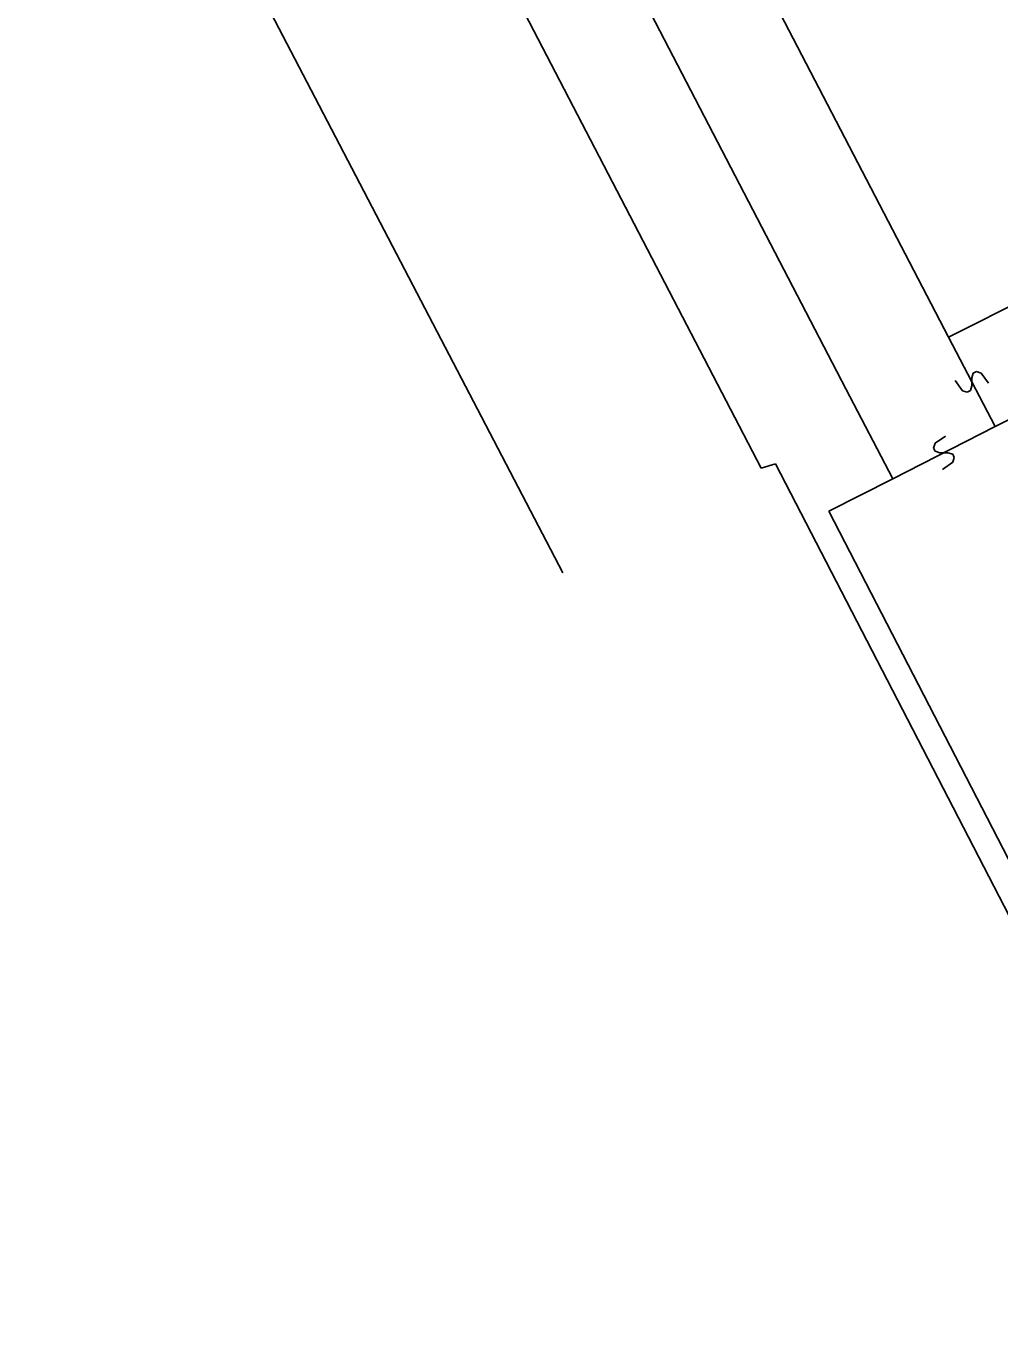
# Model space of a CAD drawing. Extents: x -601196 to -600262, y -1082523 to -1081922.
# Drawn here: x -600581.63 to -600554.22, y -1082211.63 to -1082174.68 of the extents above; entities that cross this region are included whole.
import ezdxf

# ---------------------------------------------------------------- set-up
doc = ezdxf.new("R2010")
doc.units = 0
doc.layers.add('Vrstva 47', color=7, linetype='Continuous')

msp = doc.modelspace()

# ---------------------------------------------------------------- linework, layer by layer
at = {"layer": 'Vrstva 47'}
for p, q in [((-600560.94, -1082187.13), (-600575.98, -1082158.15)), ((-600581.63, -1082161.06), (-600566.52, -1082190.08)), ((-600565.74, -1082164.04), (-600555.66, -1082183.44)), ((-600558.55, -1082184.89), (-600568.53, -1082165.69)), ((-600555.66, -1082183.44), (-600550.85, -1082181.01)), ((-600555.66, -1082183.44), (-600554.35, -1082185.96)), ((-600549.04, -1082183.24), (-600554.35, -1082185.96)), ((-600554.964, -1082184.453), (-600555.006, -1082184.588)), ((-600555.006, -1082184.588), (-600555.003, -1082184.811)), ((-600554.875, -1082184.407), (-600554.964, -1082184.453)), ((-600554.74, -1082184.449), (-600554.875, -1082184.407)), ((-600554.534, -1082184.737), (-600554.74, -1082184.449)), ((-600557.23, -1082187.43), (-600558.55, -1082184.89)), ((-600555.269, -1082184.95), (-600555.475, -1082184.662)), ((-600555.134, -1082184.992), (-600555.269, -1082184.95)), ((-600555.045, -1082184.946), (-600555.134, -1082184.992)), ((-600555.003, -1082184.811), (-600555.045, -1082184.946)), ((-600554.35, -1082185.96), (-600557.23, -1082187.43)), ((-600556.038, -1082186.428), (-600556.081, -1082186.563)), ((-600555.749, -1082186.225), (-600556.038, -1082186.428)), ((-600556.081, -1082186.563), (-600556.036, -1082186.652)), ((-600556.036, -1082186.652), (-600555.901, -1082186.695)), ((-600555.901, -1082186.695), (-600555.678, -1082186.694)), ((-600555.678, -1082186.694), (-600555.543, -1082186.737)), ((-600555.543, -1082186.737), (-600555.498, -1082186.826)), ((-600560.53, -1082187.01), (-600560.94, -1082187.13)), ((-600552.46, -1082202.64), (-600560.53, -1082187.01)), ((-600555.541, -1082186.961), (-600555.83, -1082187.164)), ((-600555.498, -1082186.826), (-600555.541, -1082186.961)), ((-600557.23, -1082187.43), (-600559.03, -1082188.34)), ((-600542.72, -1082219.99), (-600559.03, -1082188.34))]:
    msp.add_line(p, q, dxfattribs=at)

doc.saveas('drawing.dxf')
